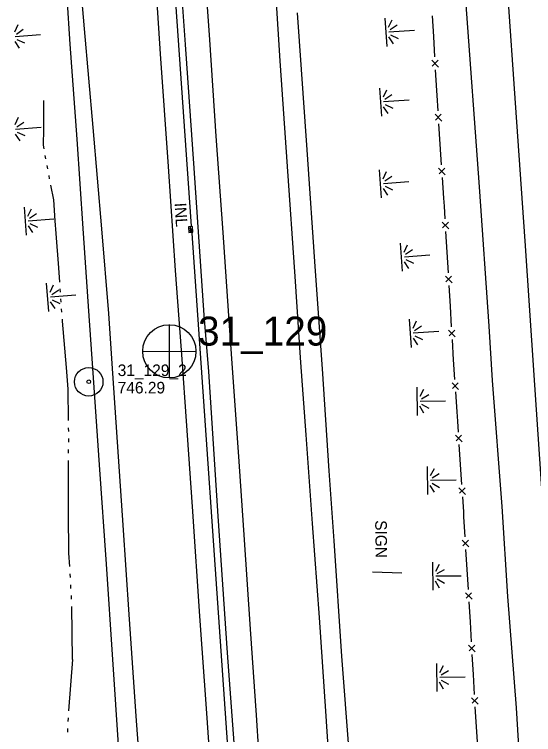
# Model space of a CAD drawing. Extents: x 589250 to 1188077, y 162953 to 363065.
# Drawn here: x 594066.4 to 594335.2, y 171858.1 to 172230.9 of the extents above; entities that cross this region are included whole.
import ezdxf

# ---------------------------------------------------------------- set-up
doc = ezdxf.new("R2010")
doc.units = 0
for name, color, linetype in [('E_DRN', 7, 'Continuous'), ('E_DRN_Pipe', 7, 'Continuous'), ('E_DRN_SS_UG', 7, 'Continuous'), ('E_DRN_Text', 7, 'Continuous'), ('E_FEN_P', 7, 'Continuous'), ('E_MAP_PassPoints', 7, 'Continuous'), ('E_MAP_PhotoCenter', 7, 'Continuous'), ('E_RDWY', 7, 'Continuous'), ('E_RDWY_Gravel', 7, 'Continuous'), ('E_SGN', 7, 'Continuous'), ('E_SGN_Text', 7, 'Continuous'), ('E_WAL', 7, 'Continuous'), ('E_WTR_FlowLine', 7, 'Continuous'), ('E_WTR_Wetland', 7, 'Continuous')]:
    doc.layers.add(name, color=color, linetype=linetype)

# ---------------------------------------------------------------- blocks, each defined once
blk = doc.blocks.new('POINT_DISPLAY')
blk.add_line((0, 0), (0, 0))

msp = doc.modelspace()

# ---------------------------------------------------------------- linework, layer by layer
at = {"layer": 'E_DRN'}
for p, q in [((594158.56, 172121.11), (594156.57, 172120.99)), ((594156.57, 172120.99), (594156.76, 172117.99)), ((594156.63, 172119.99), (594158.63, 172120.11)), ((594156.69, 172118.99), (594158.69, 172119.12)), ((594157.76, 172118.06), (594157.57, 172121.05)), ((594158.75, 172118.12), (594158.56, 172121.11)), ((594156.76, 172117.99), (594158.75, 172118.12))]:
    msp.add_line(p, q, dxfattribs=at)
at = {"layer": 'E_DRN_Pipe'}
msp.add_line((594182.36, 171772.78), (594158.19, 172120.12), dxfattribs=at)
at = {"layer": 'E_DRN_SS_UG'}
msp.add_line((594158.11, 172121.36), (594147.73, 172270.52), dxfattribs=at)
at = {"layer": 'E_FEN_P'}
for p, q in [((594282.69, 172230.24), (594283.29, 172219.57)), ((594283.29, 172219.57), (594283.89, 172208.9)), ((594282.48, 172207.17), (594285.93, 172203.63)), ((594285.73, 172207.18), (594282.72, 172204.21)), ((594284.25, 172202.29), (594284.85, 172191.62)), ((594284.85, 172191.62), (594285, 172188.88)), ((594285, 172188.88), (594285.53, 172180.96)), ((594284.14, 172179.22), (594287.62, 172175.72)), ((594287.39, 172179.26), (594284.41, 172176.26)), ((594285.97, 172174.35), (594286.67, 172163.69)), ((594286.67, 172163.69), (594287.38, 172153.03)), ((594285.99, 172151.29), (594289.47, 172147.79)), ((594289.24, 172151.33), (594286.26, 172148.33)), ((594287.82, 172146.43), (594288.52, 172135.76)), ((594288.52, 172135.76), (594288.8, 172131.65)), ((594288.8, 172131.65), (594289.19, 172125.1)), ((594287.79, 172123.37), (594291.25, 172119.84)), ((594291.04, 172123.39), (594288.04, 172120.4)), ((594289.59, 172118.49), (594290.23, 172107.83)), ((594290.23, 172107.83), (594290.87, 172097.16)), ((594289.48, 172095.43), (594292.94, 172091.91)), ((594292.72, 172095.45), (594289.72, 172092.47)), ((594291.27, 172090.56), (594291.91, 172079.89)), ((594291.91, 172079.89), (594292.55, 172069.22)), ((594291.16, 172067.49), (594294.62, 172063.97)), ((594294.4, 172067.51), (594291.4, 172064.53)), ((594292.95, 172062.62), (594293.59, 172051.95)), ((594293.58, 172052.25), (594294.28, 172041.88)), ((594292.94, 172040.19), (594296.33, 172036.79)), ((594296.09, 172040.24), (594293.2, 172037.31)), ((594294.72, 172035.46), (594295.42, 172025.09)), ((594295.42, 172025.09), (594295.75, 172020.25)), ((594295.75, 172020.25), (594296.11, 172014.72)), ((594294.76, 172013.03), (594298.14, 172009.62)), ((594297.92, 172013.06), (594295.01, 172010.15)), ((594296.53, 172008.29), (594297.2, 171997.92)), ((594297.2, 171997.92), (594297.87, 171987.55)), ((594296.52, 171985.86), (594299.9, 171982.45)), ((594299.67, 171985.9), (594296.77, 171982.98)), ((594298.28, 171981.13), (594298.79, 171973.34)), ((594298.79, 171973.34), (594298.95, 171970.75)), ((594298.95, 171970.75), (594299.59, 171960.38)), ((594298.24, 171958.69), (594301.61, 171955.27)), ((594301.4, 171958.72), (594298.48, 171955.81)), ((594299.99, 171953.95), (594300.64, 171943.58)), ((594300.64, 171943.58), (594301.28, 171933.2)), ((594299.93, 171931.51), (594303.3, 171928.1)), ((594303.09, 171931.54), (594300.17, 171928.63)), ((594301.68, 171926.78), (594301.84, 171924.19)), ((594301.84, 171924.19), (594302.28, 171916.4)), ((594302.28, 171916.4), (594302.87, 171906.02)), ((594301.51, 171904.34), (594304.86, 171900.9)), ((594304.67, 171904.35), (594301.74, 171901.46)), ((594303.24, 171899.6), (594303.83, 171889.22)), ((594303.83, 171889.22), (594304.42, 171878.84)), ((594303.05, 171877.15), (594306.43, 171873.74)), ((594306.21, 171877.18), (594303.3, 171874.27)), ((594304.81, 171872.42), (594305.48, 171862.04)), ((594305.48, 171862.04), (594306.14, 171851.67))]:
    msp.add_line(p, q, dxfattribs=at)
at = {"layer": 'E_MAP_PassPoints'}
for radius in [7.38, 7.38, 0.945, 0.945]:
    msp.add_circle((594104.89, 172040.71), radius, dxfattribs=at)
at = {"layer": 'E_MAP_PhotoCenter'}
for p, q in [((594146.57, 172070.3), (594146.5, 172042.89)), ((594146.57, 172070.3), (594146.5, 172042.89)), ((594132.88, 172056.49), (594160.34, 172056.48)), ((594132.88, 172056.49), (594160.34, 172056.48))]:
    msp.add_line(p, q, dxfattribs=at)
msp.add_circle((594146.62, 172056.5), 13.78, dxfattribs=at)
msp.add_circle((594146.62, 172056.5), 13.78, dxfattribs=at)
at = {"layer": 'E_RDWY'}
for p, q in [((594097.52, 172281.19), (594102.6, 172223.39)), ((594318.96, 172282.26), (594325.44, 172187.55)), ((594199.73, 172268.81), (594203.87, 172206.96)), ((594138.48, 172261.39), (594141.88, 172210.48)), ((594165.08, 172251.06), (594167.33, 172217.75)), ((594299.97, 172238.54), (594306.97, 172141.59)), ((594102.6, 172223.39), (594107.08, 172172.38)), ((594167.33, 172217.75), (594170.71, 172167.95)), ((594141.88, 172210.48), (594145.98, 172152.27)), ((594203.87, 172206.96), (594207.62, 172152.24)), ((594325.44, 172187.55), (594330.74, 172111.04)), ((594107.08, 172172.38), (594111.57, 172119.95)), ((594170.71, 172167.95), (594174.25, 172117.99)), ((594145.98, 172152.27), (594149.72, 172098.35)), ((594207.62, 172152.24), (594211.55, 172095.31)), ((594306.97, 172141.59), (594311.97, 172069.56)), ((594111.57, 172119.95), (594115.08, 172076.1)), ((594174.25, 172117.99), (594177.61, 172069.78)), ((594330.74, 172111.04), (594335.15, 172046.74)), ((594149.72, 172098.35), (594152.69, 172057.12)), ((594211.55, 172095.31), (594214.56, 172050.74)), ((594115.08, 172076.1), (594116.78, 172050.15)), ((594177.61, 172069.78), (594179.67, 172040.6)), ((594311.97, 172069.56), (594313.76, 172041.4)), ((594152.68, 172057.27), (594155.69, 172015.44)), ((594116.78, 172050.15), (594119.33, 172014.64)), ((594214.56, 172050.74), (594217.3, 172013.19)), ((594335.15, 172046.74), (594339.64, 171980.26)), ((594179.67, 172040.6), (594182.18, 172004.53)), ((594313.76, 172041.4), (594318.64, 171976.23)), ((594119.33, 172014.64), (594122.62, 171966.41)), ((594155.69, 172015.44), (594158.69, 171973.63)), ((594217.3, 172013.19), (594220.57, 171967.34)), ((594182.18, 172004.53), (594185.19, 171961.53)), ((594158.69, 171973.63), (594162.27, 171919.46)), ((594318.64, 171976.23), (594321.66, 171929.51)), ((594122.62, 171966.41), (594125.66, 171920.32)), ((594220.57, 171967.34), (594224.1, 171918.64)), ((594185.19, 171961.53), (594188.49, 171912.59)), ((594321.66, 171929.51), (594326.08, 171871.98)), ((594125.66, 171920.32), (594129.49, 171865.2)), ((594162.27, 171919.46), (594165.82, 171869.1)), ((594224.1, 171918.64), (594227.4, 171870.17)), ((594188.49, 171912.59), (594191.51, 171868.16)), ((594165.82, 171869.1), (594169.37, 171818.5)), ((594227.4, 171870.17), (594230.69, 171821.95)), ((594326.08, 171871.98), (594329.12, 171824.32)), ((594129.49, 171865.2), (594132.75, 171820.3)), ((594191.51, 171868.16), (594195.05, 171818.04))]:
    msp.add_line(p, q, dxfattribs=at)
at = {"layer": 'E_RDWY_Gravel'}
for p, q in [((594092.19, 172260.69), (594095.2, 172215.49)), ((594212.75, 172231.66), (594217.79, 172160.76)), ((594095.2, 172215.49), (594098.73, 172166.32)), ((594098.73, 172166.32), (594101.92, 172120.01)), ((594217.79, 172160.76), (594222.09, 172097.96)), ((594101.92, 172120.01), (594104.93, 172074.81)), ((594222.09, 172097.96), (594225.64, 172047.36)), ((594104.93, 172074.81), (594106.81, 172047.69)), ((594106.8, 172047.85), (594110.28, 171997.79)), ((594225.64, 172047.36), (594229.23, 171994.56)), ((594110.28, 171997.79), (594113.99, 171946.32)), ((594229.23, 171994.56), (594231.72, 171958.45)), ((594231.72, 171958.45), (594235.77, 171898.62)), ((594113.99, 171946.32), (594117.13, 171897)), ((594235.77, 171898.62), (594240.06, 171841.22)), ((594117.13, 171897), (594120.26, 171850.11))]:
    msp.add_line(p, q, dxfattribs=at)
at = {"layer": 'E_SGN'}
msp.add_line((594251.71, 171942.33), (594266.9, 171941.81), dxfattribs=at)
at = {"layer": 'E_WAL'}
for p, q in [((594149.94, 172282.7), (594154.77, 172215.4)), ((594154.77, 172215.4), (594159.38, 172151.32)), ((594159.38, 172151.32), (594164.48, 172075.25)), ((594164.48, 172075.25), (594166.94, 172046.08)), ((594166.94, 172046.08), (594171.74, 171971.18)), ((594171.74, 171971.18), (594176.63, 171900.39)), ((594176.63, 171900.39), (594182.22, 171823.72))]:
    msp.add_line(p, q, dxfattribs=at)
at = {"layer": 'E_WTR_FlowLine'}
for p, q in [((594081.58, 172171.45), (594081.69, 172186.44)), ((594081.53, 172163.29), (594081.58, 172171.45)), ((594081.86, 172161.26), (594081.53, 172163.29)), ((594082.67, 172156.11), (594082.4, 172157.83)), ((594083.66, 172150.99), (594083.31, 172152.69)), ((594084.68, 172145.87), (594084.34, 172147.58)), ((594086.78, 172134.99), (594085.34, 172142.46)), ((594087.56, 172124.03), (594086.78, 172134.99)), ((594088.07, 172117.44), (594087.56, 172124.03)), ((594089.43, 172099.71), (594088.07, 172117.44)), ((594089.93, 172092.31), (594089.43, 172099.71)), ((594090.29, 172087.11), (594090.17, 172088.84)), ((594090.65, 172081.9), (594090.53, 172083.64)), ((594091.01, 172076.7), (594090.89, 172078.43)), ((594091.32, 172072.17), (594091.25, 172073.23)), ((594093.31, 172048.11), (594091.32, 172072.17)), ((594094.32, 172036.84), (594093.31, 172048.11)), ((594094.47, 172020.74), (594094.32, 172036.84)), ((594094.52, 172015.07), (594094.51, 172016.96)), ((594094.52, 172009.39), (594094.53, 172011.29)), ((594094.5, 172003.72), (594094.51, 172005.61)), ((594094.42, 171980.86), (594094.49, 171999.94)), ((594094.5, 171972.52), (594094.42, 171980.86)), ((594094.68, 171952.05), (594094.5, 171972.52)), ((594095.08, 171945.11), (594094.68, 171952.05)), ((594095.4, 171939.44), (594095.29, 171941.33)), ((594095.72, 171933.78), (594095.61, 171935.67)), ((594096.04, 171928.12), (594095.94, 171930)), ((594096.42, 171896.92), (594096.17, 171924.34)), ((594096.42, 171896.92), (594094.46, 171870.38)), ((594094.19, 171866.72), (594094.05, 171864.89)), ((594093.89, 171861.23), (594093.93, 171859.4))]:
    msp.add_line(p, q, dxfattribs=at)
at = {"layer": 'E_WTR_Wetland'}
for p, q in [((594258.15, 172228.92), (594259.13, 172214.4)), ((594261.74, 172227.92), (594259.94, 172224.16)), ((594068.2, 172225.54), (594066.43, 172221.77)), ((594067.43, 172220.76), (594071.04, 172223.21)), ((594273.44, 172222.63), (594260.26, 172221.74)), ((594260.93, 172223.14), (594264.56, 172225.56)), ((594079.95, 172220.37), (594066.78, 172219.35)), ((594262.57, 172215.77), (594260.27, 172219.25)), ((594261.11, 172220.39), (594265.04, 172218.49)), ((594069.14, 172213.4), (594066.81, 172216.85)), ((594067.64, 172218), (594071.59, 172216.14)), ((594255.43, 172192.79), (594256.41, 172178.26)), ((594259.02, 172191.78), (594257.22, 172188.03)), ((594258.2, 172187.01), (594261.84, 172189.42)), ((594270.72, 172186.5), (594257.54, 172185.61)), ((594259.84, 172179.63), (594257.55, 172183.11)), ((594258.39, 172184.25), (594262.32, 172182.35)), ((594068.45, 172177.55), (594066.68, 172173.77)), ((594067.68, 172172.76), (594071.29, 172175.22)), ((594080.2, 172172.38), (594067.03, 172171.36)), ((594069.4, 172165.4), (594067.06, 172168.86)), ((594067.9, 172170.01), (594071.84, 172168.15)), ((594255.31, 172150.47), (594256.29, 172135.95)), ((594258.9, 172149.47), (594257.1, 172145.71)), ((594258.08, 172144.69), (594261.72, 172147.11)), ((594270.6, 172144.18), (594257.42, 172143.29)), ((594259.73, 172137.32), (594257.43, 172140.8)), ((594258.27, 172141.94), (594262.2, 172140.03)), ((594071.44, 172131.1), (594072.57, 172116.58)), ((594075.04, 172130.13), (594073.27, 172126.36)), ((594074.27, 172125.35), (594077.88, 172127.8)), ((594086.79, 172124.96), (594073.62, 172123.94)), ((594074.49, 172122.59), (594078.43, 172120.73)), ((594075.99, 172117.99), (594073.66, 172121.44)), ((594266.14, 172112.5), (594267.13, 172097.98)), ((594269.74, 172111.5), (594267.93, 172107.74)), ((594268.92, 172106.73), (594272.56, 172109.14)), ((594281.43, 172106.22), (594268.26, 172105.32)), ((594269.11, 172103.97), (594273.03, 172102.07)), ((594270.56, 172099.35), (594268.27, 172102.83)), ((594082.95, 172091.71), (594084.08, 172077.19)), ((594086.55, 172090.74), (594084.79, 172086.96)), ((594085.79, 172085.95), (594089.39, 172088.41)), ((594098.3, 172085.57), (594085.14, 172084.55)), ((594087.5, 172078.59), (594085.17, 172082.05)), ((594086, 172083.2), (594089.95, 172081.34)), ((594270.79, 172073.06), (594271.77, 172058.53)), ((594274.38, 172072.05), (594272.58, 172068.3)), ((594286.08, 172066.77), (594272.9, 172065.88)), ((594273.57, 172067.28), (594277.2, 172069.7)), ((594275.21, 172059.9), (594272.91, 172063.38)), ((594273.75, 172064.53), (594277.68, 172062.62)), ((594274.72, 172037.89), (594274.85, 172023.33)), ((594278.25, 172036.68), (594276.23, 172033.03)), ((594277.15, 172031.96), (594280.92, 172034.16)), ((594289.61, 172030.72), (594276.41, 172030.6)), ((594277.18, 172029.2), (594280.99, 172027.07)), ((594278.36, 172024.5), (594276.27, 172028.11)), ((594280.14, 171996.89), (594280.28, 171982.33)), ((594283.67, 171995.67), (594281.65, 171992.03)), ((594282.58, 171990.96), (594286.35, 171993.16)), ((594295.04, 171989.72), (594281.83, 171989.6)), ((594282.6, 171988.2), (594286.41, 171986.07)), ((594283.79, 171983.5), (594281.7, 171987.11)), ((594282.81, 171947.34), (594282.94, 171932.78)), ((594286.34, 171946.12), (594284.31, 171942.48)), ((594285.24, 171941.4), (594289.01, 171943.6)), ((594297.7, 171940.16), (594284.5, 171940.04)), ((594286.45, 171933.94), (594284.36, 171937.55)), ((594285.27, 171938.64), (594289.07, 171936.51)), ((594284.86, 171894.94), (594284.99, 171880.38)), ((594288.39, 171893.72), (594286.37, 171890.08)), ((594287.3, 171889), (594291.07, 171891.2)), ((594299.76, 171887.76), (594286.55, 171887.64)), ((594288.5, 171881.54), (594286.41, 171885.15)), ((594287.32, 171886.24), (594291.13, 171884.11))]:
    msp.add_line(p, q, dxfattribs=at)

# ---------------------------------------------------------------- block references
for p, rotation in [((594066.78, 172219.35), 85.54958755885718), ((594068.04, 172219.45), 85.54958755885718), ((594258.61, 172222.1), 86.12377008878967), ((594258.64, 172221.61), 86.12377008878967), ((594258.65, 172221.55), 86.12377008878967), ((594260.26, 172221.74), 86.12377008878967), ((594261.52, 172221.83), 86.12377008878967), ((594255.89, 172185.96), 86.12377008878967), ((594255.92, 172185.48), 86.12377008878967), ((594255.93, 172185.41), 86.12377008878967), ((594257.54, 172185.61), 86.12377008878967), ((594258.8, 172185.69), 86.12377008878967), ((594067.03, 172171.36), 85.54958755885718), ((594068.29, 172171.45), 85.54958755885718), ((594255.77, 172143.65), 86.12377008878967), ((594255.8, 172143.16), 86.12377008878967), ((594255.81, 172143.1), 86.12377008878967), ((594257.42, 172143.29), 86.12377008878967), ((594258.68, 172143.38), 86.12377008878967), ((594071.97, 172124.28), 85.54958755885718), ((594072.01, 172123.79), 85.54958755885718), ((594072.01, 172123.73), 85.54958755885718), ((594073.62, 172123.94), 85.54958755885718), ((594074.88, 172124.04), 85.54958755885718), ((594266.61, 172105.68), 86.12377008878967), ((594266.64, 172105.19), 86.12377008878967), ((594266.64, 172105.13), 86.12377008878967), ((594268.26, 172105.32), 86.12377008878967), ((594269.51, 172105.41), 86.12377008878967), ((594083.48, 172084.89), 85.54958755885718), ((594083.52, 172084.4), 85.54958755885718), ((594083.52, 172084.34), 85.54958755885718), ((594085.14, 172084.55), 85.54958755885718), ((594086.39, 172084.64), 85.54958755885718), ((594271.25, 172066.24), 86.12377008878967), ((594271.28, 172065.75), 86.12377008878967), ((594271.29, 172065.69), 86.12377008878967), ((594272.9, 172065.88), 86.12377008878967), ((594274.16, 172065.96), 86.12377008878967), ((594274.78, 172031.05), 89.47830104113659), ((594274.79, 172030.56), 89.47830104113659), ((594274.79, 172030.5), 89.47830104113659), ((594276.41, 172030.6), 89.47830104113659), ((594277.67, 172030.61), 89.47830104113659), ((594280.21, 171990.05), 89.47830104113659), ((594280.21, 171989.56), 89.47830104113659), ((594280.21, 171989.5), 89.47830104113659), ((594281.83, 171989.6), 89.47830104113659), ((594283.09, 171989.61), 89.47830104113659), ((594282.87, 171940.5), 89.47830104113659), ((594282.87, 171940.01), 89.47830104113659), ((594282.87, 171939.95), 89.47830104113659), ((594284.5, 171940.04), 89.47830104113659), ((594285.76, 171940.05), 89.47830104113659), ((594284.92, 171888.1), 89.47830104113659), ((594284.93, 171887.61), 89.47830104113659), ((594284.93, 171887.55), 89.47830104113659), ((594286.55, 171887.64), 89.47830104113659), ((594287.81, 171887.65), 89.47830104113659)]:
    msp.add_blockref('POINT_DISPLAY', p, dxfattribs=dict(at, rotation=rotation))

# ---------------------------------------------------------------- texts
at = {"layer": 'E_DRN_Text'}
msp.add_text('INL', height=6, rotation=273.636, dxfattribs=at).set_placement((594149.29, 172133.24))
at = {"layer": 'E_MAP_PassPoints'}
for s, p in [('31_129_2', (594119.89, 172043.69)), ('31_129_2', (594119.89, 172043.69)), ('746.29', (594119.89, 172034.69)), ('746.29', (594119.89, 172034.69))]:
    msp.add_text(s, height=6, dxfattribs=at).set_placement(p)
at = {"layer": 'E_MAP_PhotoCenter'}
msp.add_text('31_129', height=15, dxfattribs=at).set_placement((594161.47, 172059.47))
msp.add_text('31_129', height=15, dxfattribs=at).set_placement((594161.47, 172059.47))
at = {"layer": 'E_SGN_Text'}
msp.add_text('SIGN', height=6, rotation=270.5217, dxfattribs=at).set_placement((594253.17, 171969.06))

doc.saveas('drawing.dxf')
